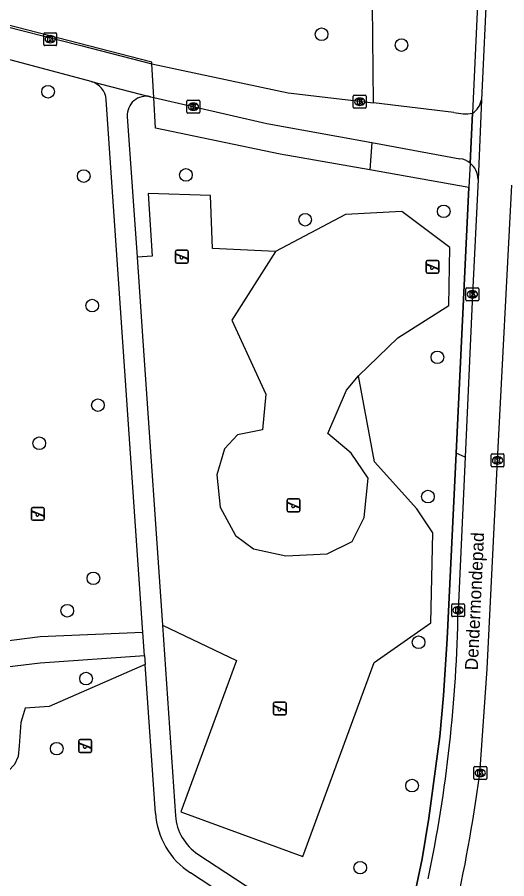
# Model space of a CAD drawing. Extents: x 160732 to 162105, y 387428 to 388479.
# Drawn here: x 160957.1 to 160995, y 387537.7 to 387604.5 of the extents above; entities that cross this region are included whole.
import ezdxf

# ---------------------------------------------------------------- set-up
doc = ezdxf.new("R2010")
doc.units = 0
for name, color, linetype in [('IMGEO_Boom', 7, 'Continuous'), ('IMGEO_Groenvoorziening', 7, 'Continuous'), ('IMGEO_Hek', 7, 'Continuous'), ('IMGEO_Kolk', 7, 'Continuous'), ('IMGEO_Loofbos', 7, 'Continuous'), ('IMGEO_Openbare_ruimte_label', 7, 'Continuous'), ('IMGEO_Rijbaan_lokaal_open', 7, 'Continuous'), ('IMGEO_Speelvoorziening', 7, 'Continuous'), ('IMGEO_Voetpad_gesloten', 7, 'Continuous'), ('IMGEO_Voetpad_open', 7, 'Continuous')]:
    doc.layers.add(name, color=color, linetype=linetype)

msp = doc.modelspace()

# ---------------------------------------------------------------- linework, layer by layer
at = {"layer": 'IMGEO_Boom'}
for centre in [(160980.673, 387603.154), (160986.863, 387602.31), (160959.474, 387598.692), (160962.236, 387592.152), (160970.16, 387592.241), (160990.137, 387589.418), (160979.396, 387588.768), (160962.893, 387582.108), (160989.644, 387578.098), (160963.336, 387574.387), (160958.789, 387571.43), (160988.908, 387567.298), (160962.991, 387560.957), (160960.961, 387558.442), (160988.187, 387556.002), (160962.421, 387553.178), (160960.149, 387547.748), (160987.681, 387544.885), (160983.661, 387538.515)]:
    msp.add_circle(centre, 0.489, dxfattribs=at)
at = {"layer": 'IMGEO_Groenvoorziening'}
for points in [[(160984.688, 387597.824), (160984.614, 387605.447), (160982.963, 387611.646), (160984.968, 387617.133), (160991.059, 387620.74), (160993.459, 387620.619)], [(160993.459, 387620.619), (160992.367, 387597.024)], [(160992.09, 387591.28), (160984.406, 387592.636)], [(160992.181, 387593.159), (160992.09, 387591.28)], [(160991.091, 387570.653), (160992.09, 387591.28)], [(160977.097, 387586.295), (160972.206, 387586.528), (160972.051, 387590.643), (160967.237, 387590.798), (160967.548, 387585.946), (160966.367, 387585.864)], [(160983.54, 387576.669), (160986.568, 387579.619), (160990.527, 387582.103), (160990.604, 387586.606), (160986.878, 387589.4), (160982.531, 387589.168), (160977.097, 387586.295)], [(160977.097, 387586.295), (160973.721, 387580.99), (160976.341, 387575.242), (160976.084, 387572.481), (160974.145, 387572.073), (160973.149, 387570.992), (160972.551, 387568.971), (160972.807, 387566.467), (160974.004, 387564.267), (160975.399, 387563.243), (160977.904, 387562.702), (160981.093, 387562.845), (160983.03, 387563.812), (160983.969, 387565.662), (160984.282, 387568.735), (160982.973, 387570.67), (160981.15, 387572.179), (160982.606, 387575.552), (160983.54, 387576.669)], [(160968.333, 387557.329), (160974.078, 387554.577), (160969.772, 387542.857), (160979.221, 387539.385), (160984.749, 387554.429), (160989.129, 387557.494), (160989.285, 387564.481), (160988.043, 387566.344), (160984.782, 387569.993), (160983.54, 387576.669)], [(160986.345, 387529.855), (160987.148, 387532.95), (160988.453, 387539.207), (160988.988, 387542.358), (160989.82, 387548.695), (160990.116, 387551.878), (160990.395, 387556.277), (160991.091, 387570.653)], [(160991.787, 387570.354), (160991.091, 387570.653)], [(160966.996, 387554.285), (160959.549, 387551.025), (160957.708, 387550.893), (160957.467, 387550.103), (160957.369, 387549.78), (160957.237, 387547.974), (160957.165, 387547.147), (160956.876, 387546.527), (160956.411, 387546.027), (160955.813, 387545.695), (160951.148, 387543.906), (160950.277, 387543.445), (160949.735, 387542.846), (160949.405, 387542.109), (160949.319, 387541.306), (160949.505, 387539.617), (160946.393, 387539.397), (160945.767, 387540.59), (160945.392, 387540.876), (160944.934, 387540.986), (160944.582, 387540.939), (160944.179, 387540.722), (160923.011, 387529.746), (160920.367, 387530.317)]]:
    msp.add_lwpolyline(points, dxfattribs=at)
at = {"layer": 'IMGEO_Hek'}
for points in [[(160993.459, 387620.619), (160992.367, 387597.024)], [(160967.513, 387600.859), (160967.505, 387600.984), (160952.182, 387604.955), (160945.048, 387607.129), (160939.808, 387608.915)], [(160967.669, 387598.25), (160967.513, 387600.859)], [(160984.406, 387592.636), (160977.456, 387593.863), (160967.81, 387595.87), (160967.669, 387598.25)], [(160992.367, 387597.024), (160992.343, 387596.5)], [(160992.343, 387596.5), (160992.181, 387593.159)], [(160992.09, 387591.28), (160984.406, 387592.636)], [(160992.181, 387593.159), (160992.09, 387591.28)], [(160992.09, 387591.28), (160991.091, 387570.653)], [(160991.091, 387570.653), (160990.395, 387556.277), (160990.116, 387551.878), (160989.82, 387548.695), (160988.988, 387542.358), (160988.453, 387539.207), (160987.148, 387532.95), (160986.345, 387529.855)], [(160966.996, 387554.285), (160959.549, 387551.025), (160957.708, 387550.893)]]:
    msp.add_lwpolyline(points, dxfattribs=at)
at = {"layer": 'IMGEO_Kolk'}
for p, q in [((160959.213, 387603.271), (160960.065, 387603.271)), ((160959.138, 387602.345), (160959.138, 387603.197)), ((160959.626, 387603.051), (160959.651, 387603.051)), ((160960.139, 387603.197), (160960.139, 387602.345)), ((160960.065, 387602.271), (160959.213, 387602.271)), ((160959.649, 387602.491), (160959.624, 387602.491)), ((160970.238, 387597.113), (160970.238, 387597.965)), ((160970.313, 387598.039), (160971.165, 387598.039)), ((160971.239, 387597.965), (160971.239, 387597.113)), ((160983.125, 387597.49), (160983.125, 387598.342)), ((160983.2, 387598.416), (160984.052, 387598.416)), ((160983.613, 387598.196), (160983.638, 387598.196)), ((160984.126, 387598.342), (160984.126, 387597.49)), ((160970.749, 387597.259), (160970.724, 387597.259)), ((160970.726, 387597.819), (160970.751, 387597.819)), ((160984.052, 387597.416), (160983.2, 387597.416)), ((160983.636, 387597.636), (160983.611, 387597.636)), ((160971.165, 387597.039), (160970.313, 387597.039)), ((160991.853, 387582.559), (160991.853, 387583.411)), ((160991.928, 387583.485), (160992.78, 387583.485)), ((160992.341, 387583.265), (160992.366, 387583.265)), ((160992.854, 387583.411), (160992.854, 387582.559)), ((160992.364, 387582.705), (160992.339, 387582.705)), ((160992.78, 387582.485), (160991.928, 387582.485)), ((160993.801, 387569.674), (160993.801, 387570.526)), ((160993.876, 387570.6), (160994.728, 387570.6)), ((160994.802, 387570.526), (160994.802, 387569.674)), ((160994.289, 387570.38), (160994.314, 387570.38)), ((160994.728, 387569.6), (160993.876, 387569.6)), ((160994.312, 387569.82), (160994.287, 387569.82)), ((160990.751, 387558.06), (160990.751, 387558.912)), ((160990.826, 387558.986), (160991.678, 387558.986)), ((160991.239, 387558.766), (160991.264, 387558.766)), ((160991.752, 387558.912), (160991.752, 387558.06)), ((160991.678, 387557.986), (160990.826, 387557.986)), ((160991.262, 387558.206), (160991.237, 387558.206)), ((160992.465, 387545.436), (160992.465, 387546.288)), ((160992.54, 387546.362), (160993.392, 387546.362)), ((160992.953, 387546.142), (160992.978, 387546.142)), ((160993.466, 387546.288), (160993.466, 387545.436)), ((160993.392, 387545.362), (160992.54, 387545.362)), ((160992.976, 387545.582), (160992.951, 387545.582))]:
    msp.add_line(p, q, dxfattribs=at)
for points in [[(160959.213, 387603.271), (160960.065, 387603.271)], [(160959.138, 387602.345), (160959.138, 387603.197)], [(160959.459, 387602.971), (160959.582, 387602.971), (160959.582, 387602.82), (160959.712, 387602.971), (160959.876, 387602.971), (160959.73, 387602.82), (160959.883, 387602.571), (160959.731, 387602.571), (160959.646, 387602.735), (160959.582, 387602.668), (160959.582, 387602.571), (160959.459, 387602.571), (160959.459, 387602.971)], [(160960.139, 387603.197), (160960.139, 387602.345)], [(160960.065, 387602.271), (160959.213, 387602.271)], [(160970.238, 387597.113), (160970.238, 387597.965)], [(160970.313, 387598.039), (160971.165, 387598.039)], [(160971.239, 387597.965), (160971.239, 387597.113)], [(160983.125, 387597.49), (160983.125, 387598.342)], [(160983.2, 387598.416), (160984.052, 387598.416)], [(160983.446, 387598.116), (160983.569, 387598.116), (160983.569, 387597.965), (160983.699, 387598.116), (160983.863, 387598.116), (160983.717, 387597.965), (160983.87, 387597.716), (160983.718, 387597.716), (160983.633, 387597.88), (160983.569, 387597.813), (160983.569, 387597.716), (160983.446, 387597.716), (160983.446, 387598.116)], [(160984.126, 387598.342), (160984.126, 387597.49)], [(160970.559, 387597.739), (160970.682, 387597.739), (160970.682, 387597.588), (160970.812, 387597.739), (160970.976, 387597.739), (160970.83, 387597.588), (160970.983, 387597.339), (160970.831, 387597.339), (160970.746, 387597.503), (160970.682, 387597.436), (160970.682, 387597.339), (160970.559, 387597.339), (160970.559, 387597.739)], [(160984.052, 387597.416), (160983.2, 387597.416)], [(160971.165, 387597.039), (160970.313, 387597.039)], [(160991.853, 387582.559), (160991.853, 387583.411)], [(160991.928, 387583.485), (160992.78, 387583.485)], [(160992.854, 387583.411), (160992.854, 387582.559)], [(160992.174, 387583.185), (160992.297, 387583.185), (160992.297, 387583.034), (160992.427, 387583.185), (160992.591, 387583.185), (160992.445, 387583.034), (160992.598, 387582.785), (160992.446, 387582.785), (160992.361, 387582.949), (160992.297, 387582.882), (160992.297, 387582.785), (160992.174, 387582.785), (160992.174, 387583.185)], [(160992.78, 387582.485), (160991.928, 387582.485)], [(160993.801, 387569.674), (160993.801, 387570.526)], [(160993.876, 387570.6), (160994.728, 387570.6)], [(160994.802, 387570.526), (160994.802, 387569.674)], [(160994.122, 387570.3), (160994.245, 387570.3), (160994.245, 387570.149), (160994.375, 387570.3), (160994.539, 387570.3), (160994.393, 387570.149), (160994.546, 387569.9), (160994.394, 387569.9), (160994.309, 387570.064), (160994.245, 387569.997), (160994.245, 387569.9), (160994.122, 387569.9), (160994.122, 387570.3)], [(160994.728, 387569.6), (160993.876, 387569.6)], [(160990.751, 387558.06), (160990.751, 387558.912)], [(160990.826, 387558.986), (160991.678, 387558.986)], [(160991.072, 387558.686), (160991.195, 387558.686), (160991.195, 387558.535), (160991.325, 387558.686), (160991.489, 387558.686), (160991.343, 387558.535), (160991.496, 387558.286), (160991.344, 387558.286), (160991.259, 387558.45), (160991.195, 387558.383), (160991.195, 387558.286), (160991.072, 387558.286), (160991.072, 387558.686)], [(160991.752, 387558.912), (160991.752, 387558.06)], [(160991.678, 387557.986), (160990.826, 387557.986)], [(160992.465, 387545.436), (160992.465, 387546.288)], [(160992.54, 387546.362), (160993.392, 387546.362)], [(160992.786, 387546.062), (160992.909, 387546.062), (160992.909, 387545.911), (160993.039, 387546.062), (160993.203, 387546.062), (160993.057, 387545.911), (160993.21, 387545.662), (160993.058, 387545.662), (160992.973, 387545.826), (160992.909, 387545.759), (160992.909, 387545.662), (160992.786, 387545.662), (160992.786, 387546.062)], [(160993.466, 387546.288), (160993.466, 387545.436)], [(160993.392, 387545.362), (160992.54, 387545.362)]]:
    msp.add_lwpolyline(points, dxfattribs=at)
for centre, start, end in [((160959.215, 387603.195), 91.55205, 178.44795), ((160959.215, 387603.195), 91.55205, 178.44795), ((160960.063, 387603.195), 1.55205, 88.44795), ((160960.063, 387603.195), 1.55205, 88.44795), ((160959.215, 387602.347), 181.55205, 268.44795), ((160959.215, 387602.347), 181.55205, 268.44795), ((160960.063, 387602.347), 271.55205, 358.44795), ((160960.063, 387602.347), 271.55205, 358.44795), ((160970.315, 387597.963), 91.55205, 178.44795), ((160970.315, 387597.963), 91.55205, 178.44795), ((160971.163, 387597.963), 1.55205, 88.44795), ((160971.163, 387597.963), 1.55205, 88.44795), ((160983.202, 387598.34), 91.55205, 178.44795), ((160983.202, 387598.34), 91.55205, 178.44795), ((160984.05, 387598.34), 1.55205, 88.44795), ((160984.05, 387598.34), 1.55205, 88.44795), ((160983.202, 387597.492), 181.55205, 268.44795), ((160983.202, 387597.492), 181.55205, 268.44795), ((160984.05, 387597.492), 271.55205, 358.44795), ((160984.05, 387597.492), 271.55205, 358.44795), ((160970.315, 387597.115), 181.55205, 268.44795), ((160970.315, 387597.115), 181.55205, 268.44795), ((160971.163, 387597.115), 271.55205, 358.44795), ((160971.163, 387597.115), 271.55205, 358.44795), ((160991.93, 387583.409), 91.55205, 178.44795), ((160991.93, 387583.409), 91.55205, 178.44795), ((160992.778, 387583.409), 1.55205, 88.44795), ((160992.778, 387583.409), 1.55205, 88.44795), ((160991.93, 387582.561), 181.55205, 268.44795), ((160991.93, 387582.561), 181.55205, 268.44795), ((160992.778, 387582.561), 271.55205, 358.44795), ((160992.778, 387582.561), 271.55205, 358.44795), ((160993.878, 387570.524), 91.55205, 178.44795), ((160993.878, 387570.524), 91.55205, 178.44795), ((160994.726, 387570.524), 1.55205, 88.44795), ((160994.726, 387570.524), 1.55205, 88.44795), ((160993.878, 387569.676), 181.55205, 268.44795), ((160993.878, 387569.676), 181.55205, 268.44795), ((160994.726, 387569.676), 271.55205, 358.44795), ((160994.726, 387569.676), 271.55205, 358.44795), ((160990.828, 387558.91), 91.55205, 178.44795), ((160990.828, 387558.91), 91.55205, 178.44795), ((160991.676, 387558.91), 1.55205, 88.44795), ((160991.676, 387558.91), 1.55205, 88.44795), ((160990.828, 387558.062), 181.55205, 268.44795), ((160990.828, 387558.062), 181.55205, 268.44795), ((160991.676, 387558.062), 271.55205, 358.44795), ((160991.676, 387558.062), 271.55205, 358.44795), ((160992.542, 387546.286), 91.55205, 178.44795), ((160992.542, 387546.286), 91.55205, 178.44795), ((160993.39, 387546.286), 1.55205, 88.44795), ((160993.39, 387546.286), 1.55205, 88.44795), ((160992.542, 387545.438), 181.55205, 268.44795), ((160992.542, 387545.438), 181.55205, 268.44795), ((160993.39, 387545.438), 271.55205, 358.44795), ((160993.39, 387545.438), 271.55205, 358.44795)]:
    msp.add_arc(centre, 0.0765, start, end, dxfattribs=at)
for centre, major_axis, ratio, start_param, end_param in [((160959.625, 387602.771), (-0.387, 0.002), 0.722429, 4.712389, 7.853982), ((160959.65, 387602.771), (-0.39, 0.002), 0.717154, 1.570796, 4.712389), ((160983.612, 387597.916), (-0.387, 0.002), 0.722429, 4.712389, 7.853982), ((160983.637, 387597.916), (-0.39, 0.002), 0.717154, 1.570796, 4.712389), ((160970.725, 387597.539), (-0.387, 0.002), 0.722429, 4.712389, 7.853982), ((160970.75, 387597.539), (-0.39, 0.002), 0.717154, 1.570796, 4.712389), ((160992.34, 387582.985), (-0.387, 0.002), 0.722429, 4.712389, 7.853982), ((160992.365, 387582.985), (-0.39, 0.002), 0.717154, 1.570796, 4.712389), ((160994.288, 387570.1), (-0.387, 0.002), 0.722429, 4.712389, 7.853982), ((160994.313, 387570.1), (-0.39, 0.002), 0.717154, 1.570796, 4.712389), ((160991.238, 387558.486), (-0.387, 0.002), 0.722429, 4.712389, 7.853982), ((160991.263, 387558.486), (-0.39, 0.002), 0.717154, 1.570796, 4.712389), ((160992.952, 387545.862), (-0.387, 0.002), 0.722429, 4.712389, 7.853982), ((160992.977, 387545.862), (-0.39, 0.002), 0.717154, 1.570796, 4.712389)]:
    msp.add_ellipse(centre, major_axis=major_axis, ratio=ratio, start_param=start_param, end_param=end_param, dxfattribs=at)
at = {"layer": 'IMGEO_Loofbos'}
for points in [[(160984.406, 387592.636), (160977.456, 387593.863), (160967.81, 387595.87), (160967.669, 387598.25)], [(160984.564, 387594.745), (160984.406, 387592.636)]]:
    msp.add_lwpolyline(points, dxfattribs=at)
at = {"layer": 'IMGEO_Rijbaan_lokaal_open'}
for points in [[(160993.063, 387598.063), (160992.793, 387591.9)], [(160992.181, 387593.159), (160992.343, 387596.5), (160992.367, 387597.024)]]:
    msp.add_lwpolyline(points, dxfattribs=at)
for centre, radius, start, end in [((160991.403, 387598.423), 1.699, 304.58618, 347.77955), ((160991.161, 387591.885), 1.633, 0.53665, 51.31213)]:
    msp.add_arc(centre, radius, start, end, dxfattribs=at)
at = {"layer": 'IMGEO_Speelvoorziening'}
for p, q in [((160969.343, 387585.507), (160969.343, 387586.307)), ((160969.343, 387586.307), (160969.343, 387585.507)), ((160969.726, 387585.935), (160969.387, 387586.072)), ((160969.412, 387586.132), (160970.288, 387585.779)), ((160969.443, 387586.407), (160970.233, 387586.407)), ((160970.233, 387586.407), (160969.443, 387586.407)), ((160970.333, 387586.307), (160970.333, 387585.507)), ((160970.333, 387585.507), (160970.333, 387586.307)), ((160970.233, 387585.407), (160969.443, 387585.407)), ((160969.443, 387585.407), (160970.233, 387585.407)), ((160970.264, 387585.719), (160969.924, 387585.856)), ((160988.765, 387584.714), (160988.765, 387585.514)), ((160988.765, 387585.514), (160988.765, 387584.714)), ((160989.148, 387585.142), (160988.809, 387585.279)), ((160988.834, 387585.339), (160989.71, 387584.986)), ((160988.865, 387585.614), (160989.655, 387585.614)), ((160989.655, 387585.614), (160988.865, 387585.614)), ((160989.755, 387585.514), (160989.755, 387584.714)), ((160989.755, 387584.714), (160989.755, 387585.514)), ((160989.655, 387584.614), (160988.865, 387584.614)), ((160988.865, 387584.614), (160989.655, 387584.614)), ((160989.686, 387584.926), (160989.346, 387585.063)), ((160977.999, 387566.216), (160977.999, 387567.016)), ((160977.999, 387567.016), (160977.999, 387566.216)), ((160978.382, 387566.644), (160978.043, 387566.781)), ((160978.068, 387566.841), (160978.944, 387566.488)), ((160978.099, 387567.116), (160978.889, 387567.116)), ((160978.889, 387567.116), (160978.099, 387567.116)), ((160978.92, 387566.428), (160978.58, 387566.565)), ((160978.989, 387567.016), (160978.989, 387566.216)), ((160978.989, 387566.216), (160978.989, 387567.016)), ((160958.182, 387565.555), (160958.182, 387566.355)), ((160958.182, 387566.355), (160958.182, 387565.555)), ((160958.565, 387565.983), (160958.226, 387566.12)), ((160958.251, 387566.18), (160959.127, 387565.827)), ((160958.282, 387566.455), (160959.072, 387566.455)), ((160959.072, 387566.455), (160958.282, 387566.455)), ((160959.103, 387565.767), (160958.763, 387565.904)), ((160959.172, 387566.355), (160959.172, 387565.555)), ((160959.172, 387565.555), (160959.172, 387566.355)), ((160978.889, 387566.116), (160978.099, 387566.116)), ((160978.099, 387566.116), (160978.889, 387566.116)), ((160959.072, 387565.455), (160958.282, 387565.455)), ((160958.282, 387565.455), (160959.072, 387565.455)), ((160976.938, 387550.465), (160976.938, 387551.265)), ((160976.938, 387551.265), (160976.938, 387550.465)), ((160977.038, 387551.365), (160977.828, 387551.365)), ((160977.828, 387551.365), (160977.038, 387551.365)), ((160977.928, 387551.265), (160977.928, 387550.465)), ((160977.928, 387550.465), (160977.928, 387551.265)), ((160977.321, 387550.893), (160976.982, 387551.03)), ((160977.007, 387551.09), (160977.883, 387550.737)), ((160977.859, 387550.677), (160977.519, 387550.814)), ((160977.828, 387550.365), (160977.038, 387550.365)), ((160977.038, 387550.365), (160977.828, 387550.365)), ((160961.86, 387547.555), (160961.86, 387548.355)), ((160961.86, 387548.355), (160961.86, 387547.555)), ((160962.243, 387547.983), (160961.904, 387548.12)), ((160961.929, 387548.18), (160962.805, 387547.827)), ((160961.96, 387548.455), (160962.75, 387548.455)), ((160962.75, 387548.455), (160961.96, 387548.455)), ((160962.781, 387547.767), (160962.441, 387547.904)), ((160962.85, 387548.355), (160962.85, 387547.555)), ((160962.85, 387547.555), (160962.85, 387548.355)), ((160962.75, 387547.455), (160961.96, 387547.455)), ((160961.96, 387547.455), (160962.75, 387547.455))]:
    msp.add_line(p, q, dxfattribs=at)
for centre, radius, start, end in [((160969.443, 387586.307), 0.1, 90, 180), ((160969.443, 387586.307), 0.1, 90, 180), ((160969.4, 387586.102), 0.0327, 68.07798, 248.07798), ((160969.805, 387585.845), 0.12, 130.99278, 5.16318), ((160970.233, 387586.307), 0.1, 0, 90), ((160970.233, 387586.307), 0.1, 360, 90), ((160969.443, 387585.507), 0.1, 180, 270), ((160969.443, 387585.507), 0.1, 180, 270), ((160970.233, 387585.507), 0.1, 270, 0), ((160970.233, 387585.507), 0.1, 270, 0), ((160970.276, 387585.749), 0.0327, 248.07798, 68.07798), ((160988.865, 387585.514), 0.1, 90, 180), ((160988.865, 387585.514), 0.1, 90, 180), ((160988.822, 387585.309), 0.0327, 68.07798, 248.07798), ((160989.655, 387585.514), 0.1, 0, 90), ((160989.655, 387585.514), 0.1, 360, 90), ((160988.865, 387584.714), 0.1, 180, 270), ((160988.865, 387584.714), 0.1, 180, 270), ((160989.227, 387585.052), 0.12, 130.99278, 5.16318), ((160989.655, 387584.714), 0.1, 270, 0), ((160989.655, 387584.714), 0.1, 270, 0), ((160989.698, 387584.956), 0.0327, 248.07798, 68.07798), ((160978.099, 387567.016), 0.1, 90, 180), ((160978.099, 387567.016), 0.1, 90, 180), ((160978.056, 387566.811), 0.0327, 68.07798, 248.07798), ((160978.461, 387566.554), 0.12, 130.99278, 5.16318), ((160978.889, 387567.016), 0.1, 0, 90), ((160978.889, 387567.016), 0.1, 360, 90), ((160958.282, 387566.355), 0.1, 90, 180), ((160958.282, 387566.355), 0.1, 90, 180), ((160958.239, 387566.15), 0.0327, 68.07798, 248.07798), ((160958.644, 387565.893), 0.12, 130.99278, 5.16318), ((160959.072, 387566.355), 0.1, 0, 90), ((160959.072, 387566.355), 0.1, 360, 90), ((160978.099, 387566.216), 0.1, 180, 270), ((160978.099, 387566.216), 0.1, 180, 270), ((160978.889, 387566.216), 0.1, 270, 0), ((160978.889, 387566.216), 0.1, 270, 0), ((160978.932, 387566.458), 0.0327, 248.07798, 68.07798), ((160958.282, 387565.555), 0.1, 180, 270), ((160958.282, 387565.555), 0.1, 180, 270), ((160959.072, 387565.555), 0.1, 270, 0), ((160959.072, 387565.555), 0.1, 270, 0), ((160959.115, 387565.797), 0.0327, 248.07798, 68.07798), ((160977.038, 387551.265), 0.1, 90, 180), ((160977.038, 387551.265), 0.1, 90, 180), ((160977.828, 387551.265), 0.1, 0, 90), ((160977.828, 387551.265), 0.1, 360, 90), ((160976.995, 387551.06), 0.0327, 68.07798, 248.07798), ((160977.4, 387550.803), 0.12, 130.99278, 5.16318), ((160977.871, 387550.707), 0.0327, 248.07798, 68.07798), ((160977.038, 387550.465), 0.1, 180, 270), ((160977.038, 387550.465), 0.1, 180, 270), ((160977.828, 387550.465), 0.1, 270, 0), ((160977.828, 387550.465), 0.1, 270, 0), ((160961.96, 387548.355), 0.1, 90, 180), ((160961.96, 387548.355), 0.1, 90, 180), ((160961.917, 387548.15), 0.0327, 68.07798, 248.07798), ((160962.322, 387547.893), 0.12, 130.99278, 5.16318), ((160962.75, 387548.355), 0.1, 0, 90), ((160962.75, 387548.355), 0.1, 360, 90), ((160962.793, 387547.797), 0.0327, 248.07798, 68.07798), ((160961.96, 387547.555), 0.1, 180, 270), ((160961.96, 387547.555), 0.1, 180, 270), ((160962.75, 387547.555), 0.1, 270, 0), ((160962.75, 387547.555), 0.1, 270, 0)]:
    msp.add_arc(centre, radius, start, end, dxfattribs=at)
at = {"layer": 'IMGEO_Voetpad_gesloten'}
for points in [[(160994.125, 387620.586), (160993.513, 387607.508), (160993.063, 387598.063)], [(160962.812, 387599.483), (160948.264, 387603.367), (160947.991, 387602.744), (160944.04, 387603.973), (160932.486, 387608.089), (160918.319, 387613.055)], [(160944.982, 387607.068), (160954.683, 387604.135), (160962.009, 387602.274), (160967.513, 387600.859)], [(160967.669, 387598.25), (160967.513, 387600.859)], [(160967.513, 387600.859), (160978.077, 387598.606), (160984.688, 387597.824)], [(160962.812, 387599.483), (160967.413, 387598.309)], [(160967.413, 387598.309), (160967.669, 387598.25)], [(160967.669, 387598.25), (160976.438, 387596.223), (160984.564, 387594.745)], [(160990.922, 387597.087), (160984.688, 387597.824)], [(160984.564, 387594.745), (160991.393, 387593.503)], [(160992.793, 387591.9), (160992.355, 387582.985), (160991.787, 387570.354)], [(160992.606, 387543.525), (160992.944, 387545.782), (160993.495, 387553.938), (160994.301, 387570.101), (160995.41, 387591.44)], [(160991.787, 387570.354), (160991.253, 387558.486)]]:
    msp.add_lwpolyline(points, dxfattribs=at)
for centre, radius, start, end in [((160991.812, 387600.89), 3.905, 256.83179, 278.17534), ((160991.159, 387591.892), 1.628, 51.10814, 81.72468), ((160879.418, 387560.377), 111.851, 348.27973, 359.03143), ((160842.03, 387567.202), 152.426, 342.79444, 351.06393)]:
    msp.add_arc(centre, radius, start, end, dxfattribs=at)
at = {"layer": 'IMGEO_Voetpad_open'}
for points in [[(160966.825, 387556.763), (160963.981, 387598.065)], [(160965.615, 387596.776), (160966.367, 387585.864)], [(160966.367, 387585.864), (160966.79, 387579.725), (160966.866, 387578.617), (160968.333, 387557.329)], [(160968.333, 387557.329), (160969.351, 387542.544)], [(160966.825, 387556.763), (160958.867, 387556.421), (160947.358, 387554.958), (160926.751, 387552.568), (160922.289, 387552.26), (160917.291, 387552.074), (160912.78, 387552.735)], [(160966.948, 387554.984), (160966.825, 387556.763)], [(160914.054, 387550.547), (160918.209, 387550.105), (160927.045, 387550.589), (160958.854, 387554.401), (160966.948, 387554.984)], [(160966.948, 387554.984), (160966.996, 387554.285)], [(160967.79, 387542.749), (160966.996, 387554.285)], [(160971.092, 387539.568), (160985.673, 387529.993), (160986.345, 387529.855)], [(160985.866, 387528.012), (160985.622, 387528.181), (160970.505, 387538.108)]]:
    msp.add_lwpolyline(points, dxfattribs=at)
for centre, radius, start, end in [((160962.404, 387597.956), 1.581, 3.96161, 75.04277), ((160967.082, 387596.876), 1.471, 77.00612, 183.89663), ((160973.82, 387543.162), 6.044, 183.91763, 236.73792), ((160973.216, 387542.808), 3.874, 183.90694, 236.74947)]:
    msp.add_arc(centre, radius, start, end, dxfattribs=at)

# ---------------------------------------------------------------- texts
at = {"layer": 'IMGEO_Openbare_ruimte_label'}
msp.add_text('Dendermondepad', height=1, rotation=87.30639, dxfattribs=at).set_placement((160992.769, 387553.807))

doc.saveas('drawing.dxf')
